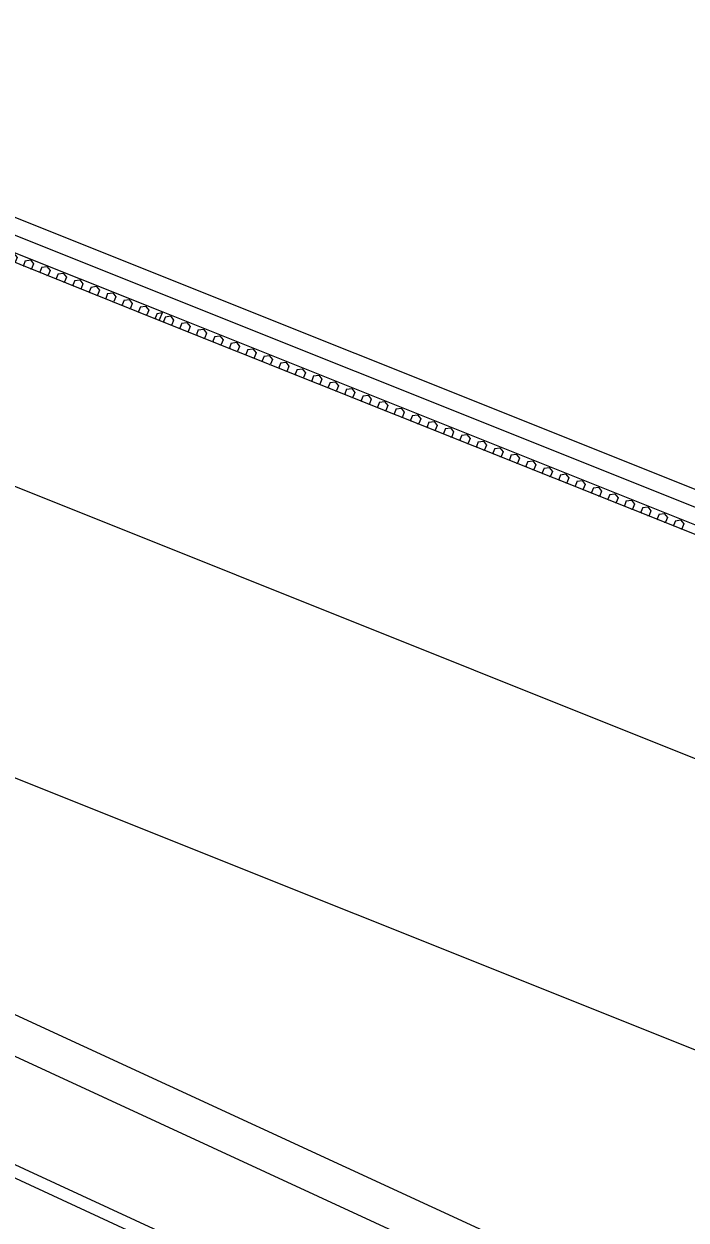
# Model space of a CAD drawing. Extents: x 468143 to 491361, y 1438528 to 1468730.
# Drawn here: x 488398.59 to 488425.52, y 1466972.97 to 1467021.64 of the extents above; entities that cross this region are included whole.
import ezdxf

# ---------------------------------------------------------------- set-up
doc = ezdxf.new("R2010")
doc.units = 0
doc.layers.add('Default', color=7, linetype='Continuous')
doc.layers.add('Xreference_dp', color=7, linetype='Continuous')

# ---------------------------------------------------------------- blocks, each defined once
blk = doc.blocks.new('FP_97-1_GROUND LEVEL PLAN')
at = {"layer": 'Default'}
for p, q in [((4868.35, -4482.41), (4870.44, -4481.16)), ((4868.35, -4484.91), (4868.82, -4485.19)), ((4870.44, -4481.16), (4872.53, -4482.41)), ((4872.06, -4485.19), (4872.53, -4484.91)), ((4872.53, -4482.41), (4872.53, -4484.91)), ((4876.71, -4482.41), (4878.81, -4481.16)), ((4876.71, -4482.41), (4876.71, -4484.91)), ((4876.71, -4484.91), (4877.18, -4485.19)), ((4878.81, -4481.16), (4880.9, -4482.41)), ((4880.43, -4485.19), (4880.9, -4484.91)), ((4880.9, -4482.41), (4880.9, -4484.91)), ((4885.09, -4482.41), (4887.19, -4481.16)), ((4885.09, -4482.41), (4885.09, -4484.91)), ((4885.09, -4484.91), (4885.56, -4485.19)), ((4887.19, -4481.16), (4889.28, -4482.41)), ((4888.81, -4485.19), (4889.28, -4484.91)), ((4889.28, -4482.41), (4889.28, -4484.91)), ((4893.48, -4482.41), (4895.58, -4481.16)), ((4893.48, -4482.41), (4893.48, -4484.91)), ((4893.48, -4484.91), (4893.95, -4485.19)), ((4895.58, -4481.16), (4897.68, -4482.41)), ((4897.21, -4485.19), (4897.68, -4484.91)), ((4897.68, -4482.41), (4897.68, -4484.91)), ((4901.89, -4482.41), (4903.99, -4481.16)), ((4901.89, -4482.41), (4901.89, -4484.91)), ((4901.89, -4484.91), (4902.36, -4485.19)), ((4903.99, -4481.16), (4906.09, -4482.41)), ((4905.62, -4485.19), (4906.09, -4484.91)), ((4906.09, -4482.41), (4906.09, -4484.91)), ((4910.31, -4482.41), (4912.41, -4481.16)), ((4910.31, -4482.41), (4910.31, -4484.91)), ((4910.31, -4484.91), (4910.78, -4485.19)), ((4912.41, -4481.16), (4914.52, -4482.41)), ((4914.05, -4485.19), (4914.52, -4484.91)), ((4914.52, -4482.41), (4914.52, -4484.91)), ((4918.74, -4482.41), (4920.85, -4481.16)), ((4918.74, -4482.41), (4918.74, -4484.91)), ((4918.74, -4484.91), (4919.21, -4485.19)), ((4920.85, -4481.16), (4922.96, -4482.41)), ((4922.49, -4485.19), (4922.96, -4484.91)), ((4922.96, -4482.41), (4922.96, -4484.91)), ((4927.19, -4482.41), (4929.3, -4481.16)), ((4927.19, -4482.41), (4927.19, -4484.91)), ((4927.19, -4484.91), (4927.66, -4485.19)), ((4929.3, -4481.16), (4931.41, -4482.41)), ((4930.94, -4485.19), (4931.41, -4484.91)), ((4931.41, -4482.41), (4931.41, -4484.91)), ((4935.65, -4482.41), (4937.76, -4481.16)), ((4935.65, -4482.41), (4935.65, -4484.91)), ((4935.65, -4484.91), (4936.12, -4485.19)), ((4937.76, -4481.16), (4939.88, -4482.41)), ((4939.41, -4485.19), (4939.88, -4484.91)), ((4939.88, -4482.41), (4939.88, -4484.91)), ((4944.12, -4482.41), (4946.24, -4481.16)), ((4944.12, -4482.41), (4944.12, -4484.91)), ((4944.12, -4484.91), (4944.59, -4485.19)), ((4946.24, -4481.16), (4948.36, -4482.41)), ((4947.89, -4485.19), (4948.36, -4484.91)), ((4948.36, -4482.41), (4948.36, -4484.91)), ((4952.6, -4482.41), (4954.73, -4481.16)), ((4952.6, -4482.41), (4952.6, -4484.91)), ((4952.6, -4484.91), (4953.08, -4485.19)), ((4954.73, -4481.16), (4956.85, -4482.41)), ((4956.38, -4485.19), (4956.85, -4484.91)), ((4956.85, -4482.41), (4956.85, -4484.91)), ((4961.1, -4482.41), (4963.23, -4481.16)), ((4961.1, -4482.41), (4961.1, -4484.91)), ((4961.1, -4484.91), (4961.58, -4485.19)), ((4963.23, -4481.16), (4965.35, -4482.41)), ((4964.88, -4485.19), (4965.35, -4484.91)), ((4965.35, -4482.41), (4965.35, -4484.91)), ((4969.61, -4482.41), (4971.74, -4481.16)), ((4969.61, -4482.41), (4969.61, -4484.91)), ((4969.61, -4484.91), (4970.08, -4485.19)), ((4971.74, -4481.16), (4973.87, -4482.41)), ((4973.39, -4485.19), (4973.87, -4484.91)), ((4973.87, -4482.41), (4973.87, -4484.91)), ((4978.13, -4482.41), (4980.26, -4481.16)), ((4978.13, -4482.41), (4978.13, -4484.91)), ((4978.13, -4484.91), (4978.6, -4485.19)), ((4980.26, -4481.16), (4982.39, -4482.41)), ((4981.91, -4485.19), (4982.39, -4484.91)), ((4982.39, -4482.41), (4982.39, -4484.91)), ((4986.66, -4482.41), (4988.79, -4481.16)), ((4986.66, -4482.41), (4986.66, -4484.91)), ((4986.66, -4484.91), (4987.13, -4485.19)), ((4988.79, -4481.16), (4990.92, -4482.41)), ((4990.45, -4485.19), (4990.92, -4484.91)), ((4990.92, -4482.41), (4990.92, -4484.91)), ((4995.2, -4482.41), (4997.33, -4481.16)), ((4995.2, -4482.41), (4995.2, -4484.91)), ((4995.2, -4484.91), (4995.67, -4485.19)), ((4997.33, -4481.16), (4999.47, -4482.41)), ((4998.99, -4485.19), (4999.47, -4484.91)), ((4999.47, -4482.41), (4999.47, -4484.91)), ((5003.75, -4482.41), (5005.88, -4481.16)), ((5003.75, -4482.41), (5003.75, -4484.91)), ((5003.75, -4484.91), (5004.22, -4485.19)), ((5005.88, -4481.16), (5008.02, -4482.41)), ((5007.54, -4485.19), (5008.02, -4484.91)), ((5008.02, -4482.41), (5008.02, -4484.91)), ((5012.3, -4482.41), (5014.44, -4481.16)), ((5012.3, -4482.41), (5012.3, -4484.91)), ((5012.3, -4484.91), (5012.78, -4485.19)), ((5014.44, -4481.16), (5016.59, -4482.41)), ((5016.11, -4485.19), (5016.59, -4484.91)), ((5016.59, -4482.41), (5016.59, -4484.91)), ((5020.87, -4482.41), (5023.01, -4481.16)), ((5020.87, -4482.41), (5020.87, -4484.91)), ((5020.87, -4484.91), (5021.35, -4485.19)), ((5023.01, -4481.16), (5025.16, -4482.41)), ((5024.68, -4485.19), (5025.16, -4484.91)), ((5025.16, -4482.41), (5025.16, -4484.91)), ((5029.45, -4482.41), (5031.59, -4481.16)), ((5029.45, -4482.41), (5029.45, -4484.91)), ((5029.45, -4484.91), (5029.93, -4485.19)), ((5031.59, -4481.16), (5033.74, -4482.41)), ((5033.26, -4485.19), (5033.74, -4484.91)), ((5033.74, -4482.41), (5033.74, -4484.91)), ((5038.03, -4482.41), (5040.18, -4481.16)), ((5038.03, -4482.41), (5038.03, -4484.91)), ((5038.03, -4484.91), (5038.51, -4485.19)), ((5040.18, -4481.16), (5042.32, -4482.41)), ((5041.84, -4485.19), (5042.32, -4484.91)), ((5042.32, -4482.41), (5042.32, -4484.91)), ((5046.62, -4482.41), (5048.77, -4481.16)), ((5046.62, -4482.41), (5046.62, -4484.91)), ((5046.62, -4484.91), (5047.1, -4485.19)), ((5048.77, -4481.16), (5050.92, -4482.41)), ((5050.44, -4485.19), (5050.92, -4484.91)), ((5050.92, -4482.41), (5050.92, -4484.91)), ((5055.22, -4482.41), (5057.37, -4481.16)), ((5055.22, -4482.41), (5055.22, -4484.91)), ((5055.22, -4484.91), (5055.7, -4485.19)), ((5057.37, -4481.16), (5059.52, -4482.41)), ((5059.04, -4485.19), (5059.52, -4484.91)), ((5059.52, -4482.41), (5059.52, -4484.91)), ((5063.83, -4482.41), (5065.98, -4481.16)), ((5063.83, -4482.41), (5063.83, -4484.91)), ((5063.83, -4484.91), (5064.31, -4485.19)), ((5065.98, -4481.16), (5068.13, -4482.41)), ((5067.65, -4485.19), (5068.13, -4484.91)), ((5068.13, -4482.41), (5068.13, -4484.91)), ((5072.44, -4482.41), (5074.59, -4481.16)), ((5072.44, -4482.41), (5072.44, -4484.91)), ((5072.44, -4484.91), (5072.92, -4485.19)), ((5074.59, -4481.16), (5076.75, -4482.41)), ((5076.26, -4485.19), (5076.75, -4484.91)), ((5076.75, -4482.41), (5076.75, -4484.91)), ((5081.05, -4482.41), (5083.21, -4481.16)), ((5081.05, -4482.41), (5081.05, -4484.91)), ((5081.05, -4484.91), (5081.54, -4485.19)), ((5083.21, -4481.16), (5085.37, -4482.41)), ((5084.88, -4485.19), (5085.37, -4484.91)), ((5085.37, -4482.41), (5085.37, -4484.91)), ((5089.68, -4482.41), (5091.83, -4481.16)), ((5089.68, -4482.41), (5089.68, -4484.91)), ((5089.68, -4484.91), (5090.16, -4485.19)), ((5091.83, -4481.16), (5093.99, -4482.41)), ((5093.51, -4485.19), (5093.99, -4484.91)), ((5093.99, -4482.41), (5093.99, -4484.91)), ((5098.31, -4482.41), (5100.46, -4481.16)), ((5098.31, -4482.41), (5098.31, -4484.91)), ((5098.31, -4484.91), (5098.79, -4485.19)), ((5100.46, -4481.16), (5102.62, -4482.41)), ((5102.14, -4485.19), (5102.62, -4484.91)), ((5102.62, -4482.41), (5102.62, -4484.91)), ((5106.94, -4482.41), (5109.1, -4481.16)), ((5106.94, -4482.41), (5106.94, -4484.91)), ((5106.94, -4484.91), (5107.42, -4485.19)), ((5109.1, -4481.16), (5111.26, -4482.41)), ((5110.77, -4485.19), (5111.26, -4484.91)), ((5111.26, -4482.41), (5111.26, -4484.91)), ((5115.58, -4482.41), (5117.74, -4481.16)), ((5115.58, -4482.41), (5115.58, -4484.91)), ((5115.58, -4484.91), (5116.06, -4485.19)), ((5117.74, -4481.16), (5119.9, -4482.41)), ((5119.41, -4485.19), (5119.9, -4484.91)), ((5119.9, -4482.41), (5119.9, -4484.91)), ((5124.22, -4482.41), (5126.38, -4481.16)), ((5124.22, -4482.41), (5124.22, -4484.91)), ((5124.22, -4484.91), (5124.7, -4485.19)), ((5126.38, -4481.16), (5128.54, -4482.41)), ((5128.06, -4485.19), (5128.54, -4484.91)), ((5128.54, -4482.41), (5128.54, -4484.91)), ((5132.86, -4482.41), (5135.02, -4481.16)), ((5132.86, -4482.41), (5132.86, -4484.91)), ((5132.86, -4484.91), (5133.35, -4485.19)), ((5135.02, -4481.16), (5137.19, -4482.41)), ((5136.7, -4485.19), (5137.19, -4484.91)), ((5137.19, -4482.41), (5137.19, -4484.91)), ((5141.51, -4482.41), (5143.67, -4481.16)), ((5141.51, -4482.41), (5141.51, -4484.91)), ((5141.51, -4484.91), (5141.99, -4485.19)), ((5143.67, -4481.16), (5145.84, -4482.41)), ((5145.35, -4485.19), (5145.84, -4484.91)), ((5145.84, -4482.41), (5145.84, -4484.91)), ((5150.16, -4482.41), (5152.32, -4481.16)), ((5150.16, -4482.41), (5150.16, -4484.91)), ((5150.16, -4484.91), (5150.64, -4485.19)), ((5152.32, -4481.16), (5154.49, -4482.41)), ((5154, -4485.19), (5154.49, -4484.91)), ((5154.49, -4482.41), (5154.49, -4484.91)), ((5158.81, -4482.41), (5160.98, -4481.16)), ((5158.81, -4482.41), (5158.81, -4484.91)), ((5158.81, -4484.91), (5159.3, -4485.19)), ((5160.98, -4481.16), (5163.14, -4482.41)), ((5162.66, -4485.19), (5163.14, -4484.91)), ((5163.14, -4482.41), (5163.14, -4484.91)), ((5167.47, -4482.41), (5169.63, -4481.16)), ((5167.47, -4482.41), (5167.47, -4484.91)), ((5167.47, -4484.91), (5167.95, -4485.19)), ((5169.63, -4481.16), (5171.8, -4482.41)), ((5171.31, -4485.19), (5171.8, -4484.91)), ((5171.8, -4482.41), (5171.8, -4484.91)), ((5176.12, -4482.41), (5178.29, -4481.16)), ((5176.12, -4482.41), (5176.12, -4484.91)), ((5176.12, -4484.91), (5176.61, -4485.19)), ((5178.29, -4481.16), (5180.45, -4482.41)), ((5179.97, -4485.19), (5180.45, -4484.91)), ((5180.45, -4482.41), (5180.45, -4484.91)), ((5184.78, -4482.41), (5186.94, -4481.16)), ((5184.78, -4482.41), (5184.78, -4484.91)), ((5184.78, -4484.91), (5185.26, -4485.19)), ((5186.94, -4481.16), (5189.11, -4482.41)), ((5188.62, -4485.19), (5189.11, -4484.91)), ((5189.11, -4482.41), (5189.11, -4484.91)), ((5193.44, -4482.41), (5195.6, -4481.16)), ((5193.44, -4482.41), (5193.44, -4484.91)), ((5193.44, -4484.91), (5193.92, -4485.19)), ((5195.6, -4481.16), (5195.73, -4481.24))]:
    blk.add_line(p, q, dxfattribs=at)
blk = doc.blocks.new('FP_98-1_GROUND LEVEL PLAN')
at = {"layer": 'Default'}
for p, q in [((5197.84, -4482.41), (5200, -4481.16)), ((5197.84, -4482.41), (5197.84, -4484.91)), ((5197.84, -4484.91), (5198.32, -4485.19)), ((5200, -4481.16), (5202.17, -4482.41)), ((5201.68, -4485.19), (5202.17, -4484.91)), ((5202.17, -4482.41), (5202.17, -4484.91)), ((5206.5, -4482.41), (5208.66, -4481.16)), ((5206.5, -4482.41), (5206.5, -4484.91)), ((5206.5, -4484.91), (5206.98, -4485.19)), ((5208.66, -4481.16), (5210.82, -4482.41)), ((5210.34, -4485.19), (5210.82, -4484.91)), ((5210.82, -4482.41), (5210.82, -4484.91)), ((5215.15, -4482.41), (5217.32, -4481.16)), ((5215.15, -4482.41), (5215.15, -4484.91)), ((5215.15, -4484.91), (5215.64, -4485.19)), ((5217.32, -4481.16), (5219.48, -4482.41)), ((5219, -4485.19), (5219.48, -4484.91)), ((5219.48, -4482.41), (5219.48, -4484.91)), ((5223.81, -4482.41), (5225.97, -4481.16)), ((5223.81, -4482.41), (5223.81, -4484.91)), ((5223.81, -4484.91), (5224.29, -4485.19)), ((5225.97, -4481.16), (5228.14, -4482.41)), ((5227.65, -4485.19), (5228.14, -4484.91)), ((5228.14, -4482.41), (5228.14, -4484.91)), ((5232.47, -4482.41), (5234.63, -4481.16)), ((5232.47, -4482.41), (5232.47, -4484.91)), ((5232.47, -4484.91), (5232.95, -4485.19)), ((5234.63, -4481.16), (5236.8, -4482.41)), ((5236.31, -4485.19), (5236.8, -4484.91)), ((5236.8, -4482.41), (5236.8, -4484.91)), ((5241.13, -4482.41), (5243.29, -4481.16)), ((5241.13, -4482.41), (5241.13, -4484.91)), ((5241.13, -4484.91), (5241.61, -4485.19)), ((5243.29, -4481.16), (5245.46, -4482.41)), ((5244.97, -4485.19), (5245.46, -4484.91)), ((5245.46, -4482.41), (5245.46, -4484.91)), ((5249.78, -4482.41), (5251.95, -4481.16)), ((5249.78, -4482.41), (5249.78, -4484.91)), ((5249.78, -4484.91), (5250.27, -4485.19)), ((5251.95, -4481.16), (5254.11, -4482.41)), ((5253.63, -4485.19), (5254.11, -4484.91)), ((5254.11, -4482.41), (5254.11, -4484.91)), ((5258.44, -4482.41), (5260.61, -4481.16)), ((5258.44, -4482.41), (5258.44, -4484.91)), ((5258.44, -4484.91), (5258.93, -4485.19)), ((5260.61, -4481.16), (5262.77, -4482.41)), ((5262.29, -4485.19), (5262.77, -4484.91)), ((5262.77, -4482.41), (5262.77, -4484.91)), ((5267.1, -4482.41), (5269.27, -4481.16)), ((5267.1, -4482.41), (5267.1, -4484.91)), ((5267.1, -4484.91), (5267.59, -4485.19)), ((5269.27, -4481.16), (5271.43, -4482.41)), ((5270.95, -4485.19), (5271.43, -4484.91)), ((5271.43, -4482.41), (5271.43, -4484.91)), ((5275.76, -4482.41), (5277.92, -4481.16)), ((5275.76, -4482.41), (5275.76, -4484.91)), ((5275.76, -4484.91), (5276.24, -4485.19)), ((5277.92, -4481.16), (5280.09, -4482.41)), ((5279.61, -4485.19), (5280.09, -4484.91)), ((5280.09, -4482.41), (5280.09, -4484.91)), ((5284.42, -4482.41), (5286.58, -4481.16)), ((5284.42, -4482.41), (5284.42, -4484.91)), ((5284.42, -4484.91), (5284.9, -4485.19)), ((5286.58, -4481.16), (5288.75, -4482.41)), ((5288.26, -4485.19), (5288.75, -4484.91)), ((5288.75, -4482.41), (5288.75, -4484.91)), ((5293.08, -4482.41), (5295.24, -4481.16)), ((5293.08, -4482.41), (5293.08, -4484.91)), ((5293.08, -4484.91), (5293.56, -4485.19)), ((5295.24, -4481.16), (5297.4, -4482.41)), ((5296.92, -4485.19), (5297.4, -4484.91)), ((5297.4, -4482.41), (5297.4, -4484.91)), ((5301.73, -4482.41), (5303.9, -4481.16)), ((5301.73, -4482.41), (5301.73, -4484.91)), ((5301.73, -4484.91), (5302.22, -4485.19)), ((5303.9, -4481.16), (5306.06, -4482.41)), ((5305.58, -4485.19), (5306.06, -4484.91)), ((5306.06, -4482.41), (5306.06, -4484.91)), ((5310.39, -4482.41), (5312.55, -4481.16)), ((5310.39, -4482.41), (5310.39, -4484.91)), ((5310.39, -4484.91), (5310.87, -4485.19)), ((5312.55, -4481.16), (5314.72, -4482.41)), ((5314.23, -4485.19), (5314.72, -4484.91)), ((5314.72, -4482.41), (5314.72, -4484.91)), ((5319.05, -4482.41), (5321.21, -4481.16)), ((5319.05, -4482.41), (5319.05, -4484.91)), ((5319.05, -4484.91), (5319.53, -4485.19)), ((5321.21, -4481.16), (5323.37, -4482.41)), ((5322.89, -4485.19), (5323.37, -4484.91)), ((5323.37, -4482.41), (5323.37, -4484.91)), ((5327.7, -4482.41), (5329.86, -4481.16)), ((5327.7, -4482.41), (5327.7, -4484.91)), ((5327.7, -4484.91), (5328.18, -4485.19)), ((5329.86, -4481.16), (5332.03, -4482.41)), ((5331.54, -4485.19), (5332.03, -4484.91)), ((5332.03, -4482.41), (5332.03, -4484.91)), ((5336.36, -4482.41), (5338.52, -4481.16)), ((5336.36, -4482.41), (5336.36, -4484.91)), ((5336.36, -4484.91), (5336.84, -4485.19)), ((5338.52, -4481.16), (5340.68, -4482.41)), ((5340.2, -4485.19), (5340.68, -4484.91)), ((5340.68, -4482.41), (5340.68, -4484.91)), ((5345.01, -4482.41), (5347.17, -4481.16)), ((5345.01, -4482.41), (5345.01, -4484.91)), ((5345.01, -4484.91), (5345.49, -4485.19)), ((5347.17, -4481.16), (5349.33, -4482.41)), ((5348.85, -4485.19), (5349.33, -4484.91)), ((5349.33, -4482.41), (5349.33, -4484.91)), ((5353.66, -4482.41), (5355.82, -4481.16)), ((5353.66, -4482.41), (5353.66, -4484.91)), ((5353.66, -4484.91), (5354.14, -4485.19)), ((5355.82, -4481.16), (5357.99, -4482.41)), ((5357.5, -4485.19), (5357.99, -4484.91)), ((5357.99, -4482.41), (5357.99, -4484.91)), ((5362.31, -4482.41), (5364.47, -4481.16)), ((5362.31, -4482.41), (5362.31, -4484.91)), ((5362.31, -4484.91), (5362.79, -4485.19)), ((5364.47, -4481.16), (5366.63, -4482.41)), ((5366.15, -4485.19), (5366.63, -4484.91)), ((5366.63, -4482.41), (5366.63, -4484.91)), ((5370.96, -4482.41), (5373.12, -4481.16)), ((5370.96, -4482.41), (5370.96, -4484.91)), ((5370.96, -4484.91), (5371.44, -4485.19)), ((5373.12, -4481.16), (5375.28, -4482.41)), ((5374.8, -4485.19), (5375.28, -4484.91)), ((5375.28, -4482.41), (5375.28, -4484.91)), ((5379.61, -4482.41), (5381.77, -4481.16)), ((5379.61, -4482.41), (5379.61, -4484.91)), ((5379.61, -4484.91), (5380.09, -4485.19)), ((5381.77, -4481.16), (5383.93, -4482.41)), ((5383.45, -4485.19), (5383.93, -4484.91)), ((5383.93, -4482.41), (5383.93, -4484.91)), ((5388.25, -4482.41), (5390.41, -4481.16)), ((5388.25, -4482.41), (5388.25, -4484.91)), ((5388.25, -4484.91), (5388.73, -4485.19)), ((5390.41, -4481.16), (5392.57, -4482.41)), ((5392.09, -4485.19), (5392.57, -4484.91)), ((5392.57, -4482.41), (5392.57, -4484.91)), ((5396.9, -4482.41), (5399.06, -4481.16)), ((5396.9, -4482.41), (5396.9, -4484.91)), ((5396.9, -4484.91), (5397.38, -4485.19)), ((5399.06, -4481.16), (5401.22, -4482.41)), ((5400.73, -4485.19), (5401.22, -4484.91)), ((5401.22, -4482.41), (5401.22, -4484.91)), ((5405.54, -4482.41), (5407.7, -4481.16)), ((5405.54, -4482.41), (5405.54, -4484.91)), ((5405.54, -4484.91), (5406.02, -4485.19)), ((5407.7, -4481.16), (5409.86, -4482.41)), ((5409.37, -4485.19), (5409.86, -4484.91)), ((5409.86, -4482.41), (5409.86, -4484.91)), ((5414.18, -4482.41), (5416.34, -4481.16)), ((5414.18, -4482.41), (5414.18, -4484.91)), ((5414.18, -4484.91), (5414.66, -4485.19)), ((5416.34, -4481.16), (5418.5, -4482.41)), ((5418.01, -4485.19), (5418.5, -4484.91)), ((5418.5, -4482.41), (5418.5, -4484.91)), ((5422.81, -4482.41), (5424.97, -4481.16)), ((5422.81, -4482.41), (5422.81, -4484.91)), ((5422.81, -4484.91), (5423.3, -4485.19)), ((5424.97, -4481.16), (5427.13, -4482.41)), ((5426.65, -4485.19), (5427.13, -4484.91)), ((5427.13, -4482.41), (5427.13, -4484.91)), ((5431.45, -4482.41), (5433.61, -4481.16)), ((5431.45, -4482.41), (5431.45, -4484.91)), ((5431.45, -4484.91), (5431.93, -4485.19)), ((5433.61, -4481.16), (5435.76, -4482.41)), ((5435.28, -4485.19), (5435.76, -4484.91)), ((5435.76, -4482.41), (5435.76, -4484.91)), ((5440.08, -4482.41), (5442.24, -4481.16)), ((5440.08, -4482.41), (5440.08, -4484.91)), ((5440.08, -4484.91), (5440.56, -4485.19)), ((5442.24, -4481.16), (5444.4, -4482.41)), ((5443.91, -4485.19), (5444.4, -4484.91)), ((5444.4, -4482.41), (5444.4, -4484.91)), ((5448.71, -4482.41), (5450.87, -4481.16)), ((5448.71, -4482.41), (5448.71, -4484.91)), ((5448.71, -4484.91), (5449.19, -4485.19)), ((5450.87, -4481.16), (5453.02, -4482.41)), ((5452.54, -4485.19), (5453.02, -4484.91)), ((5453.02, -4482.41), (5453.02, -4484.91)), ((5457.34, -4482.41), (5459.49, -4481.16)), ((5457.34, -4482.41), (5457.34, -4484.91)), ((5457.34, -4484.91), (5457.82, -4485.19)), ((5459.49, -4481.16), (5461.65, -4482.41)), ((5461.17, -4485.19), (5461.65, -4484.91)), ((5461.65, -4482.41), (5461.65, -4484.91)), ((5465.96, -4482.41), (5468.12, -4481.16)), ((5465.96, -4482.41), (5465.96, -4484.91)), ((5465.96, -4484.91), (5466.44, -4485.19)), ((5468.12, -4481.16), (5470.27, -4482.41)), ((5469.79, -4485.19), (5470.27, -4484.91)), ((5470.27, -4482.41), (5470.27, -4484.91))]:
    blk.add_line(p, q, dxfattribs=at)

msp = doc.modelspace()

# ---------------------------------------------------------------- linework, layer by layer
at = {"layer": 'Xreference_dp'}
for p, q in [((488019.068, 1467150.297), (488543.925, 1466907.95)), ((488033.369, 1467149.796), (488546.248, 1466912.979)), ((488041.183, 1467144.492), (488545.602, 1466911.581)), ((488242.057, 1467053.437), (488807.018, 1466827.417)), ((488434.92, 1466988.127), (488280.528, 1467049.893)), ((488275.611, 1467031.29), (488440.847, 1466954.994)), ((488378.895, 1467020.06), (488404.235, 1467009.923)), ((488404.095, 1467009.574), (488378.756, 1467019.712)), ((488434.13, 1466999.395), (488386.159, 1467018.586)), ((488385.293, 1467018.215), (488433.882, 1466998.776)), ((488404.095, 1467009.574), (488404.235, 1467009.923)), ((488404.235, 1467009.923), (488435.493, 1466997.418)), ((488435.353, 1466997.069), (488404.095, 1467009.574))]:
    msp.add_line(p, q, dxfattribs=at)
msp.add_lwpolyline([(488175.268, 1467102.238), (488809.482, 1466848.513), (488820.718, 1466876.599), (488922.306, 1466835.957), (489050.918, 1467157.435), (488315.116, 1467451.802)], close=True, dxfattribs=at)
for centre, radius, start, end in [((489145.025, 1468591.691), 1909.856, 245.367119, 306.927397), ((489143.904, 1468591.414), 1816.82, 245.367871, 299.964552)]:
    msp.add_arc(centre, radius, start, end, dxfattribs=at)

# ---------------------------------------------------------------- block references
at = {"layer": 'Xreference_dp', "xscale": 0.0833333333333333, "yscale": 0.08333333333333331, "rotation": -21.804483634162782}
for name in ['FP_97-1_GROUND LEVEL PLAN', 'FP_98-1_GROUND LEVEL PLAN']:
    msp.add_blockref(name, (488140.926, 1467517.425), dxfattribs=at)

doc.saveas('drawing.dxf')
